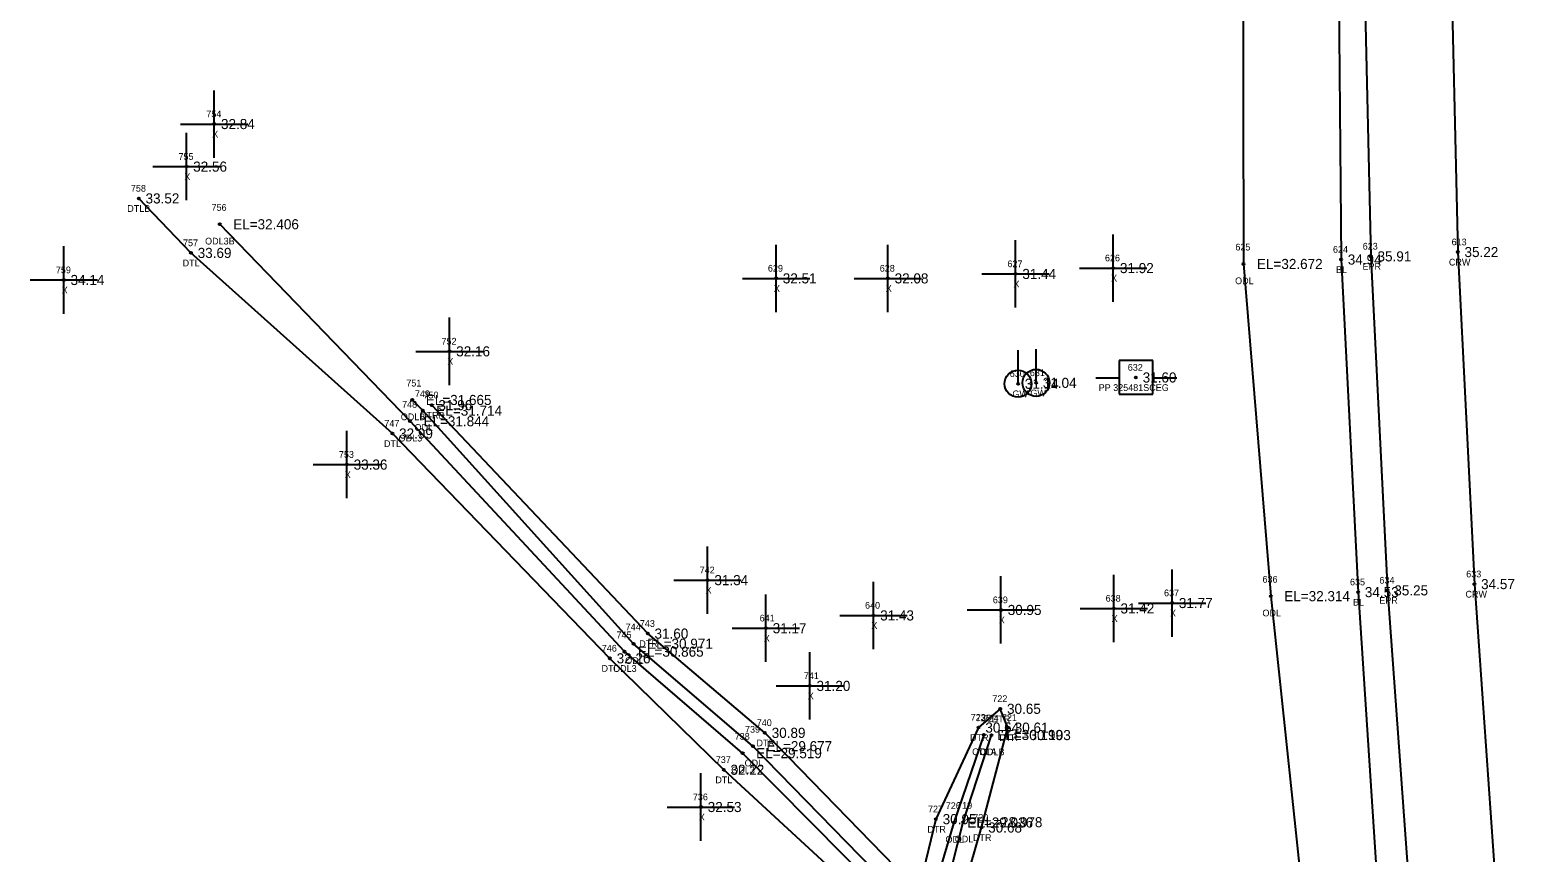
# Model space of a CAD drawing. Extents: x 2042211 to 2045853, y 303080 to 309569.
# Drawn here: x 2042628.9 to 2042852.8, y 307191.3 to 307313.4 of the extents above; entities that cross this region are included whole.
import ezdxf

# ---------------------------------------------------------------- set-up
doc = ezdxf.new("R2010")
doc.units = 0
for name, color, linetype in [('BR_500YR_SCOUR', 7, 'Continuous'), ('RD_DTM_BkLn1', 7, 'Continuous'), ('RD_DTM_BkLn_txCode', 7, 'Continuous'), ('RD_EX_H2O', 7, 'Continuous'), ('RD_EX_H2O_txCode', 7, 'Continuous'), ('RD_EX_Misc', 7, 'Continuous'), ('RD_EX_Misc_txCode', 7, 'Continuous'), ('RD_EX_Road', 7, 'Continuous'), ('RD_EX_Road_txCode', 7, 'Continuous'), ('RD_EX_TX_H2O_ELEV', 7, 'Continuous'), ('RD_EX_TX_Misc_ELEV', 7, 'Continuous'), ('RD_EX_TX_Road_ELEV', 7, 'Continuous'), ('RD_EX_TX_UT_ELEV', 7, 'Continuous'), ('RD_EX_UT_txCode', 7, 'Continuous'), ('RD_HC_Survey_ELEV', 7, 'Continuous'), ('RD_HC_Survey_txCode', 7, 'Continuous'), ('RD_SMD_Locator', 7, 'Continuous')]:
    doc.layers.add(name, color=color, linetype=linetype)

msp = doc.modelspace()

# ---------------------------------------------------------------- linework, layer by layer
at = {"layer": 'BR_500YR_SCOUR'}
for p, q in [((2042775.63, 307260.91), (2042775.63, 307265.91)), ((2042778.3, 307261.04), (2042778.3, 307266.04)), ((2042795.62, 307264.35), (2042790.62, 307264.35)), ((2042790.62, 307264.35), (2042790.62, 307259.35)), ((2042795.62, 307259.35), (2042795.62, 307264.35)), ((2042787.19, 307261.79), (2042790.66, 307261.79)), ((2042795.55, 307261.79), (2042799.19, 307261.79)), ((2042790.62, 307259.35), (2042795.62, 307259.35))]:
    msp.add_line(p, q, dxfattribs=at)
for centre, radius in [((2042778.3, 307261.04), 2), ((2042775.63, 307260.91), 2), ((2042775.63, 307260.91), 0.15), ((2042778.3, 307261.04), 0.15), ((2042793.13, 307261.84), 0.15)]:
    msp.add_circle(centre, radius, dxfattribs=at)
at = {"layer": 'RD_DTM_BkLn1'}
for points in [[(2042823.15, 307329.29), (2042823.59, 307279.35), (2042826.13, 307229.98), (2042829.42, 307180), (2042831.06, 307157.79)], [(2042839.81, 307329.37), (2042840.93, 307280.46), (2042843.39, 307231.17), (2042846.87, 307181.66), (2042851.76, 307132.07), (2042857.83, 307083.36), (2042865.03, 307034.36), (2042873.56, 306985.67), (2042883.71, 306937.59), (2042895.32, 306889.27), (2042908.01, 306841.41), (2042921.81, 306793.88), (2042936.83, 306746.34), (2042953.05, 306699.55), (2042970.36, 306653.6), (2042989.25, 306607.34), (2043009.36, 306561.99), (2043030.44, 306517.39), (2043052.89, 306472.91), (2043076.3, 306429.26), (2043100.43, 306386.21)]]:
    msp.add_lwpolyline(points, dxfattribs=at)
at = {"layer": 'RD_EX_H2O'}
for points in [[(2042809.03, 307329.14), (2042809.1, 307278.69), (2042813.16, 307229.38), (2042818.57, 307178.31), (2042821.22, 307157.54)], [(2042814.03, 307149.05), (2042810.11, 307144.21), (2042802.02, 307139.29), (2042796.62, 307137.52), (2042789.54, 307144.39), (2042765.07, 307170.22), (2042764.17, 307170.66), (2042753.47, 307183.77), (2042731.92, 307203.61), (2042715.02, 307220.15), (2042682.71, 307253.52), (2042652.8, 307280.33), (2042645.06, 307288.42)], [(2042798.16, 307141.44), (2042792.07, 307147.01), (2042768.02, 307170.67), (2042763.43, 307175.3), (2042754.91, 307185.67), (2042734.73, 307206.07), (2042717.18, 307221.14), (2042685.33, 307255.34), (2042657.07, 307284.58)], [(2042770.54, 307208.78), (2042766.1, 307195.78), (2042762.33, 307183.06), (2042760.57, 307181.39), (2042756.11, 307186.78), (2042736.26, 307207.11), (2042718.54, 307222.32), (2042687.24, 307256.92), (2042685.67, 307258.5)], [(2042814.03, 307149.05), (2042812.35, 307160.17), (2042807.99, 307165.58), (2042796.92, 307172.8), (2042790.51, 307171.69), (2042792.71, 307164.76), (2042799.25, 307156.93), (2042800.45, 307151.16), (2042798.47, 307149.32), (2042796.14, 307150.22), (2042774.77, 307172.67), (2042769.03, 307177.06), (2042766.93, 307183.71), (2042770.19, 307195.04), (2042774.13, 307209.86), (2042772.99, 307212.66), (2042769.77, 307209.88), (2042763.43, 307196.28), (2042761.19, 307187.09), (2042759.15, 307187.36), (2042738.04, 307209.09), (2042720.64, 307223.82), (2042688.55, 307257.73)], [(2042799.58, 307143.3), (2042794.23, 307149.5), (2042770.35, 307171.29), (2042764.65, 307176.62), (2042764.08, 307182.37), (2042767.48, 307195.82), (2042771.7, 307208.76)]]:
    msp.add_lwpolyline(points, dxfattribs=at)
at = {"layer": 'RD_EX_Misc'}
for p, q in [((2042656.26, 307294.46), (2042656.26, 307304.46)), ((2042651.26, 307299.46), (2042661.26, 307299.46)), ((2042652.13, 307288.14), (2042652.13, 307298.14)), ((2042647.13, 307293.14), (2042657.13, 307293.14)), ((2042633.92, 307271.31), (2042633.92, 307281.31)), ((2042739.69, 307271.55), (2042739.69, 307281.55)), ((2042756.3, 307271.55), (2042756.3, 307281.55)), ((2042775.26, 307272.21), (2042775.26, 307282.21)), ((2042789.76, 307273.08), (2042789.76, 307283.08)), ((2042734.69, 307276.55), (2042744.69, 307276.55)), ((2042751.3, 307276.55), (2042761.3, 307276.55)), ((2042770.26, 307277.21), (2042780.26, 307277.21)), ((2042784.76, 307278.08), (2042794.76, 307278.08)), ((2042628.92, 307276.31), (2042638.92, 307276.31)), ((2042691.19, 307260.72), (2042691.19, 307270.72)), ((2042686.19, 307265.72), (2042696.19, 307265.72)), ((2042675.96, 307243.91), (2042675.96, 307253.91)), ((2042670.96, 307248.91), (2042680.96, 307248.91)), ((2042729.53, 307226.76), (2042729.53, 307236.76)), ((2042724.53, 307231.76), (2042734.53, 307231.76)), ((2042773.09, 307222.33), (2042773.09, 307232.33)), ((2042789.84, 307222.56), (2042789.84, 307232.56)), ((2042798.51, 307223.36), (2042798.51, 307233.36)), ((2042738.19, 307219.62), (2042738.19, 307229.62)), ((2042754.15, 307221.52), (2042754.15, 307231.52)), ((2042768.09, 307227.33), (2042778.09, 307227.33)), ((2042784.84, 307227.56), (2042794.84, 307227.56)), ((2042793.51, 307228.36), (2042803.51, 307228.36)), ((2042749.15, 307226.52), (2042759.15, 307226.52)), ((2042733.19, 307224.62), (2042743.19, 307224.62)), ((2042744.7, 307211.06), (2042744.7, 307221.06)), ((2042739.7, 307216.06), (2042749.7, 307216.06)), ((2042728.54, 307193.08), (2042728.54, 307203.08)), ((2042723.54, 307198.08), (2042733.54, 307198.08))]:
    msp.add_line(p, q, dxfattribs=at)
at = {"layer": 'RD_EX_Road'}
msp.add_lwpolyline([(2042826.88, 307329.29), (2042828.01, 307279.82), (2042830.5, 307230.24), (2042834.09, 307180.37), (2042835.89, 307157.73), (2042833.55, 307154.38), (2042836.54, 307132.83), (2042837.33, 307130.11), (2042837.64, 307128.77), (2042839.22, 307126.16), (2042844.98, 307081.33), (2042852.86, 307032.13), (2042861.74, 306982.99), (2042871.66, 306934.62), (2042883.38, 306885.88), (2042895.94, 306837.56), (2042909.76, 306789.89)], dxfattribs=at)
at = {"layer": 'RD_SMD_Locator'}
for centre in [(2042656.26, 307299.46), (2042652.13, 307293.14), (2042645.06, 307288.42), (2042657.07, 307284.58), (2042652.8, 307280.33), (2042809.1, 307278.69), (2042823.59, 307279.35), (2042828.01, 307279.82), (2042840.93, 307280.46), (2042633.92, 307276.31), (2042739.69, 307276.55), (2042756.3, 307276.55), (2042775.26, 307277.21), (2042789.76, 307278.08), (2042691.19, 307265.72), (2042685.67, 307258.5), (2042687.24, 307256.92), (2042688.55, 307257.73), (2042685.33, 307255.34), (2042682.71, 307253.52), (2042675.96, 307248.91), (2042729.53, 307231.76), (2042813.16, 307229.38), (2042826.13, 307229.98), (2042830.5, 307230.24), (2042843.39, 307231.17), (2042773.09, 307227.33), (2042789.84, 307227.56), (2042798.51, 307228.36), (2042754.15, 307226.52), (2042720.64, 307223.82), (2042738.19, 307224.62), (2042717.18, 307221.14), (2042718.54, 307222.32), (2042715.02, 307220.15), (2042744.7, 307216.06), (2042772.99, 307212.66), (2042769.77, 307209.88), (2042774.13, 307209.86), (2042736.26, 307207.11), (2042738.04, 307209.09), (2042770.54, 307208.78), (2042771.7, 307208.76), (2042734.73, 307206.07), (2042731.92, 307203.61), (2042728.54, 307198.08), (2042763.43, 307196.28), (2042766.1, 307195.78), (2042767.48, 307195.82), (2042770.19, 307195.04)]:
    msp.add_circle(centre, 0.15, dxfattribs=at)

# ---------------------------------------------------------------- texts
at = {"layer": 'RD_DTM_BkLn_txCode'}
for s, p in [('624', (2042822.39, 307280.35)), ('BL', (2042822.84, 307277.35)), ('635', (2042824.92, 307230.98)), ('BL', (2042825.37, 307227.98))]:
    msp.add_text(s, height=1, dxfattribs=at).set_placement(p)
at = {"layer": 'RD_EX_H2O_txCode'}
for s, p in [('758', (2042643.88, 307289.42)), ('DTLB', (2042643.34, 307286.42)), ('756', (2042655.86, 307286.58)), ('757', (2042651.62, 307281.33)), ('ODL3B', (2042654.9, 307281.58)), ('625', (2042807.9, 307280.69)), ('DTL', (2042651.56, 307278.33)), ('ODL', (2042807.86, 307275.69)), ('751', (2042684.78, 307260.5)), ('749', (2042686.06, 307258.92)), ('750', (2042687.33, 307258.73)), ('ODLB', (2042683.96, 307255.5)), ('748', (2042684.15, 307257.34)), ('DTRB', (2042686.81, 307255.73)), ('747', (2042681.52, 307254.52)), ('ODL', (2042686, 307253.92)), ('DTL', (2042681.46, 307251.52)), ('ODL3', (2042683.64, 307252.34)), ('636', (2042811.93, 307231.38)), ('ODL', (2042811.92, 307226.38)), ('744', (2042717.36, 307224.32)), ('743', (2042719.46, 307224.82)), ('745', (2042716, 307223.14)), ('DTR', (2042719.37, 307221.82)), ('746', (2042713.81, 307221.15)), ('DTL', (2042713.77, 307218.15)), ('ODL3', (2042715.49, 307218.14)), ('ODL', (2042717.29, 307219.32)), ('722', (2042771.81, 307213.66)), ('723', (2042768.59, 307210.88)), ('725', (2042769.36, 307210.78)), ('724', (2042770.52, 307210.76)), ('DTR', (2042771.72, 307210.66)), ('721', (2042773.23, 307210.86)), ('739', (2042735.08, 307209.11)), ('740', (2042736.82, 307210.09)), ('738', (2042733.55, 307208.07)), ('DTR', (2042736.78, 307207.09)), ('DTR', (2042768.5, 307207.88)), ('DTR', (2042772.86, 307207.86)), ('737', (2042730.74, 307204.61)), ('ODL', (2042735.02, 307204.11)), ('ODLA', (2042768.81, 307205.78)), ('ODLB', (2042769.98, 307205.76)), ('DTL', (2042730.67, 307201.61)), ('ODL3', (2042733.04, 307203.07)), ('727', (2042762.25, 307197.28)), ('726', (2042764.89, 307197.78)), ('719', (2042766.58, 307197.82)), ('720', (2042768.97, 307196.04)), ('DTR', (2042762.16, 307194.28)), ('ODL', (2042764.85, 307192.78)), ('ODL', (2042766.23, 307192.82)), ('DTR', (2042768.93, 307193.04))]:
    msp.add_text(s, height=1, dxfattribs=at).set_placement(p)
at = {"layer": 'RD_EX_Misc_txCode'}
for s, p in [('754', (2042655.08, 307300.46)), ('X', (2042655.95, 307297.46)), ('755', (2042650.95, 307294.14)), ('X', (2042651.82, 307291.14)), ('627', (2042774.05, 307278.21)), ('626', (2042788.53, 307279.08)), ('759', (2042632.74, 307277.31)), ('629', (2042738.48, 307277.55)), ('628', (2042755.09, 307277.55)), ('X', (2042789.44, 307276.08)), ('X', (2042633.61, 307274.31)), ('X', (2042739.37, 307274.55)), ('X', (2042755.98, 307274.55)), ('X', (2042774.94, 307275.21)), ('752', (2042690.01, 307266.72)), ('X', (2042690.87, 307263.72)), ('753', (2042674.77, 307249.91)), ('X', (2042675.64, 307246.91)), ('742', (2042728.35, 307232.76)), ('X', (2042729.22, 307229.76)), ('638', (2042788.63, 307228.56)), ('637', (2042797.3, 307229.36)), ('640', (2042752.9, 307227.52)), ('639', (2042771.88, 307228.33)), ('X', (2042798.19, 307226.36)), ('641', (2042737.26, 307225.62)), ('X', (2042753.83, 307224.52)), ('X', (2042772.77, 307225.33)), ('X', (2042789.52, 307225.56)), ('X', (2042737.87, 307222.62)), ('741', (2042743.81, 307217.06)), ('X', (2042744.39, 307214.06)), ('736', (2042727.33, 307199.08)), ('X', (2042728.22, 307196.08))]:
    msp.add_text(s, height=1, dxfattribs=at).set_placement(p)
at = {"layer": 'RD_EX_Road_txCode'}
for s, p in [('623', (2042826.81, 307280.82)), ('EPR', (2042826.78, 307277.82)), ('634', (2042829.29, 307231.24)), ('EPR', (2042829.27, 307228.24))]:
    msp.add_text(s, height=1, dxfattribs=at).set_placement(p)
at = {"layer": 'RD_EX_TX_H2O_ELEV'}
for s, p in [('33.52', (2042646.06, 307287.67)), ('EL=32.406', (2042659.07, 307283.83)), ('33.69', (2042653.8, 307279.58)), ('EL=32.672', (2042811.1, 307277.94)), ('EL=31.665', (2042687.67, 307257.75)), ('EL=31.714', (2042689.24, 307256.17)), ('31.96', (2042689.55, 307256.98)), ('32.99', (2042683.71, 307252.77)), ('EL=31.844', (2042687.33, 307254.59)), ('EL=32.314', (2042815.16, 307228.63)), ('EL=30.971', (2042720.54, 307221.57)), ('31.60', (2042721.64, 307223.07)), ('32.26', (2042716.02, 307219.4)), ('EL=30.865', (2042719.18, 307220.39)), ('30.65', (2042773.99, 307211.91)), ('30.89', (2042739.04, 307208.34)), ('30.64', (2042770.77, 307209.13)), ('EL=30.199', (2042772.54, 307208.03)), ('EL=30.103', (2042773.7, 307208.01)), ('30.61', (2042775.13, 307209.11)), ('EL=29.677', (2042738.26, 307206.36)), ('EL=29.519', (2042736.73, 307205.32)), ('32.22', (2042732.92, 307202.86)), ('30.95', (2042764.43, 307195.53)), ('EL=29.036', (2042768.1, 307195.03)), ('EL=28.978', (2042769.48, 307195.07)), ('30.68', (2042771.19, 307194.29))]:
    msp.add_text(s, height=1.5, dxfattribs=at).set_placement(p)
at = {"layer": 'RD_EX_TX_Misc_ELEV'}
for s, p in [('32.84', (2042657.26, 307298.71)), ('32.56', (2042653.13, 307292.39)), ('31.92', (2042790.76, 307277.33)), ('34.94', (2042824.59, 307278.6)), ('34.14', (2042634.92, 307275.56)), ('32.51', (2042740.69, 307275.8)), ('32.08', (2042757.3, 307275.8)), ('31.44', (2042776.26, 307276.46)), ('32.16', (2042692.19, 307264.97)), ('33.36', (2042676.96, 307248.16)), ('31.34', (2042730.53, 307231.01)), ('34.53', (2042827.13, 307229.23)), ('31.43', (2042755.15, 307225.77)), ('30.95', (2042774.09, 307226.58)), ('31.42', (2042790.84, 307226.81)), ('31.77', (2042799.51, 307227.61)), ('31.17', (2042739.19, 307223.87)), ('31.20', (2042745.7, 307215.31)), ('32.53', (2042729.54, 307197.33))]:
    msp.add_text(s, height=1.5, dxfattribs=at).set_placement(p)
at = {"layer": 'RD_EX_TX_Road_ELEV'}
for s, p in [('35.91', (2042829.01, 307279.07)), ('35.25', (2042831.5, 307229.49))]:
    msp.add_text(s, height=1.5, dxfattribs=at).set_placement(p)
at = {"layer": 'RD_EX_TX_UT_ELEV'}
for s, p in [('31.14', (2042776.63, 307260.16)), ('31.04', (2042779.3, 307260.29))]:
    msp.add_text(s, height=1.5, dxfattribs=at).set_placement(p)
at = {"layer": 'RD_EX_UT_txCode'}
for s, p in [('631', (2042777.38, 307262.04)), ('632', (2042791.92, 307262.84)), ('630', (2042774.39, 307261.91)), ('PP 325481SCEG', (2042787.6, 307259.84)), ('GW', (2042774.79, 307258.91)), ('GW', (2042777.45, 307259.04))]:
    msp.add_text(s, height=1, dxfattribs=at).set_placement(p)
at = {"layer": 'RD_HC_Survey_ELEV'}
for s, p in [('35.22', (2042841.93, 307279.71)), ('31.60', (2042794.13, 307261.09)), ('34.57', (2042844.39, 307230.42))]:
    msp.add_text(s, height=1.5, dxfattribs=at).set_placement(p)
at = {"layer": 'RD_HC_Survey_txCode'}
for s, p in [('613', (2042840.01, 307281.46)), ('CRW', (2042839.61, 307278.46)), ('633', (2042842.18, 307232.17)), ('CRW', (2042842.07, 307229.17))]:
    msp.add_text(s, height=1, dxfattribs=at).set_placement(p)

doc.saveas('drawing.dxf')
